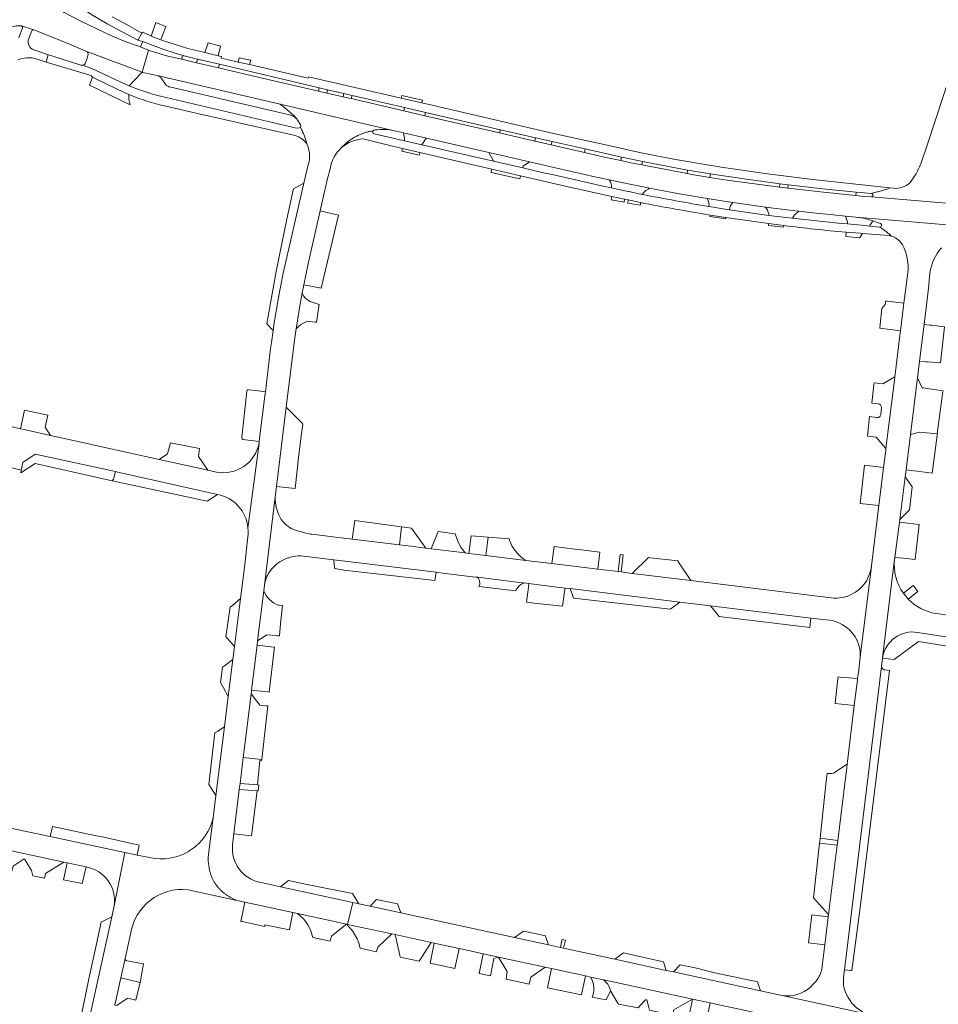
# Model space of a CAD drawing. Header units: metres. Extents: x 166325 to 190320, y 381923 to 404576.
# Tile 821 of 1056: x 176955 to 177211, y 397277 to 397552. Entities that reach past the tile are written whole.
import ezdxf

# ---------------------------------------------------------------- set-up
doc = ezdxf.new("R2010")
doc.units = ezdxf.units.M
for name, color, linetype, lineweight in [('B-WE-VH-VERHARDING_ASFALT-GV', 8, 'Continuous', 18), ('B-WE-VH-VERHARDING_BETON-GV', 8, 'Continuous', 18), ('B-WE-VH-VERHARDING_BETONSTRAATSTEEN-GV', 8, 'Continuous', 18)]:
    doc.layers.add(name, color=color, linetype=linetype, lineweight=lineweight)

msp = doc.modelspace()

# ---------------------------------------------------------------- linework, layer by layer
at = {"layer": 'B-WE-VH-VERHARDING_ASFALT-GV', "flags": 128}
for points in [[(176988.673, 397544.153), (176988.519, 397544.216), (176984.631, 397545.562), (176980.385, 397547.322), (176976.078, 397549.354), (176971.829, 397551.451), (176967.141, 397553.853), (176964.538, 397555.425), (176962.343, 397557.412)], [(176971.56, 397555.398), (176975.115, 397553.126), (176979.401, 397550.617), (176983.326, 397548.391), (176987.783, 397546.144), (176987.8, 397546.194), (176988.9, 397548.076), (176984.97, 397550.292), (176980.605, 397552.635)], [(176955.552, 397549.584), (176954.51, 397546.721)], [(176955.316, 397550.084), (176958.755, 397548.989), (176963.661, 397547.022), (176968.631, 397544.969), (176973.266, 397543.054), (176988.926, 397537.141), (176988.98, 397537.16), (176990.724, 397543.356), (176988.673, 397544.153)], [(176958.755, 397548.989), (176955.316, 397550.084)], [(176957.159, 397546.13), (176958.116, 397548.723)], [(176962.738, 397542.058), (176958.241, 397543.637)], [(176959.643, 397540.841), (176962.198, 397540.015), (176962.738, 397542.058)], [(176971.874, 397539.166), (176963.771, 397541.731), (176962.738, 397542.058), (176962.198, 397540.015), (176974.052, 397536.454), (176974.68, 397536.121), (176975.083, 397535.771), (176982.17, 397532.341), (176985.201, 397530.957)], [(177219.989, 397500.078), (177192.394, 397502.354), (177190.367, 397502.487), (177188.133, 397502.715), (177179.958, 397503.552), (177169.13, 397504.803), (177166.836, 397505.07), (177152.202, 397507.046), (177147.385, 397507.825), (177142.367, 397508.636), (177141.076, 397508.88), (177128.361, 397511.288), (177125.354, 397511.889), (177122.486, 397512.498), (177118.29, 397513.39), (177112.339, 397514.767), (177103.05, 397516.868), (177098.534, 397517.923), (177088.667, 397520.208), (177067.849, 397525.026), (177061.947, 397526.392), (177047.265, 397529.79), (177045.003, 397530.303), (177040.446, 397531.35), (177038.187, 397531.881), (177019.297, 397536.28), (177013.799, 397537.561), (177010.244, 397538.388), (177004.127, 397539.813), (177000.365, 397540.689), (176998.211, 397541.138), (176996.074, 397541.665), (176993.957, 397542.269), (176991.864, 397542.949), (176990.724, 397543.356), (176988.98, 397537.16), (176989.123, 397537.127), (176989.578, 397537.024), (176993.134, 397536.224), (177027.439, 397528.273), (177059.32, 397520.847), (177061.26, 397520.398), (177061.887, 397520.253), (177068.262, 397518.779), (177085.726, 397514.739), (177097.037, 397512.123), (177101.456, 397511.101), (177103.833, 397510.562), (177108.795, 397509.45), (177115.243, 397508.006), (177119.341, 397507.119), (177120.107, 397506.953), (177123.253, 397506.272), (177125, 397505.919), (177130.156, 397504.879), (177130.55, 397504.805), (177138.365, 397503.342), (177146.596, 397501.929), (177153.738, 397500.806), (177162.871, 397499.51), (177170.449, 397498.553), (177172.239, 397498.349), (177176.119, 397497.907), (177181.796, 397497.319), (177185.182, 397497.01), (177188.143, 397496.75), (177222.407, 397493.845)], [(176974.899, 397538.203), (176972.287, 397539.109)], [(176985.338, 397533.355), (176982.952, 397534.348), (176974.899, 397538.203)], [(177034.911, 397517.174), (177034.718, 397517.899), (177034.638, 397518.179), (177034.553, 397518.457), (177034.464, 397518.734), (177034.369, 397519.009), (177034.27, 397519.283), (177034.166, 397519.554), (177034.057, 397519.824), (177033.944, 397520.092), (177033.826, 397520.358), (177033.703, 397520.622), (177033.576, 397520.884), (177033.444, 397521.143), (177033.307, 397521.401), (177033.096, 397521.782), (177032.855, 397521.628), (177032.05, 397521.56), (176994.097, 397530.452)], [(176995.534, 397527.717), (177005.269, 397525.462), (177031.628, 397519.474)], [(177053.37, 397520.79), (177053.005, 397520.73), (177052.751, 397520.684), (177052.499, 397520.634), (177052.247, 397520.579), (177051.996, 397520.52), (177051.746, 397520.456), (177051.497, 397520.388), (177051.25, 397520.316), (177051.004, 397520.24), (177050.759, 397520.159), (177050.516, 397520.074), (177050.274, 397519.985), (177050.034, 397519.891), (177049.795, 397519.793), (177049.558, 397519.692), (177049.323, 397519.586), (177049.09, 397519.476), (177048.859, 397519.361), (177048.63, 397519.243), (177048.403, 397519.121), (177048.178, 397518.995), (177047.956, 397518.865), (177047.735, 397518.732), (177047.517, 397518.594), (177047.302, 397518.453), (177047.089, 397518.307), (177046.878, 397518.159), (177046.67, 397518.006), (177046.465, 397517.85), (177046.263, 397517.69), (177046.063, 397517.527), (177045.867, 397517.361), (177044.596, 397516.122)], [(177095.142, 397510.444), (177086.969, 397512.321), (177067.009, 397516.905), (177062.147, 397518.022), (177053.652, 397519.973)], [(177050.611, 397518.529), (177058.392, 397516.585), (177061.625, 397515.841), (177066.45, 397514.731), (177086.499, 397510.12), (177094.569, 397508.264), (177109.034, 397504.937), (177112.974, 397504.031), (177115.381, 397503.477), (177120.035, 397502.476), (177123.584, 397501.714), (177124.536, 397501.509), (177128.052, 397500.797)], [(177128.505, 397503.076), (177124.777, 397503.841), (177124.557, 397503.888), (177122.333, 397504.358), (177119.891, 397504.887), (177117.13, 397505.499), (177114.374, 397506.126), (177103.387, 397508.603), (177100.975, 397509.104), (177095.142, 397510.444)], [(177185.274, 397492.516), (177185.447, 397492.502), (177189.301, 397492.202), (177189.958, 397492.151), (177197.403, 397491.569), (177197.962, 397491.454), (177197.554, 397491.839), (177197.357, 397492.019), (177197.157, 397492.195), (177196.954, 397492.368), (177196.748, 397492.537), (177196.539, 397492.702), (177196.327, 397492.864), (177196.112, 397493.022), (177195.895, 397493.176), (177195.675, 397493.327), (177195.452, 397493.474), (177195.227, 397493.616), (177194.735, 397493.951), (177191.928, 397494.218), (177189.547, 397494.445), (177185.731, 397494.808), (177183.155, 397495.053), (177170.424, 397496.396), (177168.637, 397496.61), (177163.828, 397497.216), (177152.844, 397498.78), (177152.189, 397498.873), (177147.723, 397499.579), (177147.121, 397499.677)], [(177147.439, 397497.297), (177151.848, 397496.601), (177163.74, 397494.908), (177168.012, 397494.365)]]:
    msp.add_lwpolyline(points, dxfattribs=at)
at = {"layer": 'B-WE-VH-VERHARDING_ASFALT-GV'}
for points in [[(176950.059, 397548.213, -0.2184699), (176955.16, 397550.135)], [(176955.16, 397550.135, -0.0828602), (176955.316, 397550.084)], [(176955.316, 397550.084, -0.3335606), (176955.552, 397549.584)], [(176958.116, 397548.723, -0.3477439), (176958.755, 397548.989)], [(176958.241, 397543.637, -0.3278223), (176957.159, 397546.13)], [(176954.141, 397540.494, -0.144403), (176958.268, 397541.154)], [(176958.268, 397541.154, -0.0473048), (176959.643, 397540.841)], [(176972.287, 397539.109, -0.1092181), (176971.874, 397539.166)], [(176994.097, 397530.452, -0.0357095), (176985.338, 397533.355)], [(176985.201, 397530.957, 0.0476346), (176995.534, 397527.717)], [(177031.628, 397519.474, -0.1796648), (177034.911, 397517.174)], [(177053.652, 397519.973, -0.4701847), (177053.37, 397520.79)], [(177044.596, 397516.122, -0.1730918), (177050.611, 397518.529)], [(177147.121, 397499.677, -0.0089661), (177128.505, 397503.076)], [(177128.052, 397500.797, 0.0089714), (177147.439, 397497.297)], [(177168.012, 397494.365, 0.0079324), (177185.274, 397492.516)]]:
    msp.add_lwpolyline(points, format="xyb", dxfattribs=at)
at = {"layer": 'B-WE-VH-VERHARDING_ASFALT-GV', "flags": 128}
msp.add_lwpolyline([(177066.988, 397528.581), (177061.256, 397529.906), (177035.41, 397535.882), (177035.295, 397535.478), (177018.944, 397539.274), (177015.78, 397540.008), (177012.684, 397540.727), (177010.975, 397541.124), (177011.065, 397541.575), (177010.186, 397541.78), (177006.45, 397542.654), (177001.688, 397543.767), (176994.58, 397546.04), (176994.144, 397546.212), (176991.502, 397547.255), (176991.438, 397547.28), (176989.041, 397548.317), (176988.9, 397548.076), (176987.8, 397546.194), (176987.783, 397546.144), (176989.167, 397545.726), (176992.057, 397544.589), (176994.975, 397543.527), (176997.92, 397542.541), (177000.647, 397541.702), (177004.376, 397540.824), (177010.49, 397539.386), (177014.028, 397538.553), (177019.523, 397537.26), (177038.385, 397532.821), (177040.654, 397532.293), (177045.252, 397531.241), (177047.534, 397530.695), (177062.194, 397527.308), (177068.023, 397525.961), (177088.941, 397521.128), (177098.753, 397518.861), (177103.338, 397517.801), (177112.569, 397515.783), (177122.711, 397513.489), (177125.528, 397512.873), (177128.538, 397512.214), (177141.162, 397509.8), (177147.523, 397508.771), (177147.984, 397508.697), (177157.556, 397507.29), (177166.927, 397506.028), (177169.224, 397505.739), (177179.686, 397504.54), (177188.218, 397503.67), (177190.445, 397503.474), (177192.405, 397503.327), (177193.966, 397503.738), (177194.28, 397503.806), (177194.593, 397503.88), (177194.905, 397503.959), (177195.215, 397504.043), (177195.524, 397504.133), (177195.831, 397504.228), (177196.137, 397504.328), (177196.44, 397504.434), (177196.742, 397504.545), (177197.042, 397504.661), (177197.632, 397504.902), (177176.141, 397507.259), (177163.47, 397508.805), (177151.161, 397510.556), (177150.518, 397510.665), (177150.029, 397510.747), (177147.72, 397511.137), (177137.795, 397512.812), (177128.241, 397514.628), (177117.875, 397516.956), (177103.752, 397520.081), (177070.206, 397527.837)], close=True, dxfattribs=at)
at = {"layer": 'B-WE-VH-VERHARDING_BETON-GV', "flags": 128}
msp.add_lwpolyline([(177107.04, 397294.948), (177106.179, 397295.138), (177106.09, 397294.726), (177105.694, 397292.898), (177106.523, 397292.719)], close=True, dxfattribs=at)
at = {"layer": 'B-WE-VH-VERHARDING_BETONSTRAATSTEEN-GV', "flags": 128}
for points in [[(177223.342, 397563.646), (177208.084, 397517.103), (177206.191, 397511.606)], [(176994.975, 397543.527), (176992.057, 397544.589), (176989.167, 397545.726), (176988.519, 397544.216), (176988.673, 397544.153), (176990.724, 397543.356), (176991.864, 397542.949), (176993.957, 397542.269), (176996.074, 397541.665), (176998.211, 397541.138), (177000.365, 397540.689)], [(176972.287, 397539.109), (176974.899, 397538.203), (176982.952, 397534.348), (176985.338, 397533.355), (176988.641, 397536.917), (176988.926, 397537.141), (176973.266, 397543.054)], [(176973.826, 397541.78), (176973.48, 397540.816), (176973.126, 397539.829)], [(177000.647, 397541.702), (176997.92, 397542.541), (176994.975, 397543.527)], [(176982.17, 397532.341), (176975.083, 397535.771), (176975.016, 397535.585), (176974.716, 397534.757), (176974.29, 397533.579), (176985.587, 397528.104)], [(177027.439, 397528.273), (176993.134, 397536.224)], [(176994.357, 397535.396), (176995.323, 397533.964)], [(176996.576, 397533.065), (177026.885, 397525.996)], [(176985.201, 397530.957), (176982.17, 397532.341)], [(177059.32, 397520.847), (177027.439, 397528.273), (177028.698, 397527.351), (177031.25, 397525.069), (177032.098, 397524.164), (177033.151, 397522.523), (177033.248, 397522.165), (177033.096, 397521.782), (177033.307, 397521.401), (177033.444, 397521.143), (177033.576, 397520.884), (177033.703, 397520.622), (177033.826, 397520.358), (177033.944, 397520.092), (177034.057, 397519.824), (177034.166, 397519.554), (177034.27, 397519.283), (177034.369, 397519.009), (177034.464, 397518.734), (177034.553, 397518.457), (177034.638, 397518.179), (177034.718, 397517.899), (177034.911, 397517.174), (177034.989, 397516.994), (177035.271, 397516.215), (177035.476, 397515.412), (177035.603, 397514.594), (177035.651, 397513.767), (177035.618, 397512.939), (177035.507, 397512.118), (177035.316, 397511.312), (177034.056, 397506.231), (177028.3, 397481.11), (177026.981, 397474.3), (177025.8, 397467.2), (177025.49, 397465.038), (177025.023, 397461.778), (177024.781, 397460.09), (177023.321, 397447.997), (177023.274, 397447.605), (177021.644, 397434.095), (177021.563, 397433.616), (177018.482, 397409.948)], [(177028.698, 397527.351), (177027.439, 397528.273)], [(177031.25, 397525.069), (177028.698, 397527.351)], [(177026.885, 397525.996), (177030.033, 397525.262)], [(177032.098, 397524.164), (177031.25, 397525.069)], [(177031.97, 397524.291), (177032.098, 397524.164)], [(177014.159, 397321.501), (177014.538, 397324.591), (177016.062, 397337.007), (177016.262, 397338.632), (177017.155, 397345.916), (177017.222, 397346.459), (177019.336, 397363.685), (177019.424, 397364.394), (177019.466, 397364.733), (177020.999, 397377.233), (177021.153, 397378.488), (177022.861, 397392.403), (177023.061, 397394.031), (177026.07, 397418.696), (177026.424, 397421.559), (177029.159, 397443.698), (177031.472, 397462.418), (177031.924, 397465.604), (177031.999, 397466.129), (177032.758, 397470.861), (177033.61, 397475.578), (177034.051, 397477.828), (177034.705, 397480.973), (177035.4, 397484.11), (177038.646, 397498.512), (177040.673, 397507.508), (177041.465, 397510.45)], [(177192.405, 397503.327), (177190.445, 397503.474), (177188.218, 397503.67), (177188.133, 397502.715), (177190.367, 397502.487), (177192.394, 397502.354)], [(177198.702, 397504.785), (177197.632, 397504.902), (177197.042, 397504.661), (177196.742, 397504.545), (177196.44, 397504.434), (177196.137, 397504.328), (177195.831, 397504.228), (177195.524, 397504.133), (177195.215, 397504.043), (177194.905, 397503.959), (177194.593, 397503.88), (177194.28, 397503.806), (177193.966, 397503.738), (177192.405, 397503.327)], [(177192.394, 397502.354), (177219.989, 397500.078)], [(177222.407, 397493.845), (177188.143, 397496.75), (177190.281, 397496.406), (177192.841, 397495.731), (177194.956, 397494.939)], [(177194.735, 397493.951), (177195.227, 397493.616), (177195.452, 397493.474), (177195.675, 397493.327), (177195.895, 397493.176), (177196.112, 397493.022), (177196.327, 397492.864), (177196.539, 397492.702), (177196.748, 397492.537), (177196.954, 397492.368), (177197.157, 397492.195), (177197.357, 397492.019), (177197.554, 397491.839), (177197.962, 397491.454)], [(177199.56, 397490.707), (177200.381, 397489.98), (177201.096, 397488.964)], [(177202.574, 397481.146), (177201.511, 397472.715), (177201.418, 397471.979), (177200.561, 397465.027), (177200.39, 397463.642), (177198.975, 397452.165), (177198.857, 397451.206), (177196.507, 397432.149), (177196.436, 397431.577), (177195.848, 397426.814), (177194.541, 397416.215), (177192.47, 397399.419), (177192.452, 397399.278), (177189.352, 397373.951), (177189.14, 397372.22), (177188.905, 397370.313), (177188.61, 397367.923), (177188.569, 397367.593), (177187.68, 397360.396), (177185.667, 397344.089), (177185.542, 397343.076), (177183.036, 397322.776), (177182.868, 397321.414), (177180.48, 397302.07), (177180.406, 397301.472), (177179.437, 397293.616), (177178.71, 397287.73)], [(177198.923, 397401.245), (177198.956, 397401.511), (177198.989, 397401.768), (177200.26, 397411.619), (177200.354, 397412.346), (177201.866, 397424.25), (177202.111, 397426.229), (177203.148, 397434.604), (177203.331, 397436.079), (177205.281, 397451.836), (177205.861, 397456.519), (177207.132, 397466.788), (177208.473, 397477.62), (177208.515, 397477.962), (177208.771, 397481.109)], [(177193.842, 397440.793), (177191.877, 397441.095), (177191.357, 397435.631), (177193.816, 397435.281), (177196.507, 397432.149), (177198.857, 397451.206)], [(177198.857, 397451.206), (177198.975, 397452.165), (177195.646, 397450.228), (177193.226, 397450.456), (177193.164, 397449.948), (177192.571, 397444.787), (177194.363, 397444.598)], [(177195.262, 397443.62), (177195.034, 397441.59)], [(176993.653, 397429.113), (176968.441, 397434.692), (176967.306, 397434.943), (176963.368, 397435.814), (176956.011, 397437.442), (176955.039, 397437.657), (176951.081, 397438.533), (176950.266, 397435.155), (176950.159, 397434.71), (176948.479, 397427.746), (176955.198, 397426.126), (176955.684, 397428.265), (176959.114, 397430.603), (176981.484, 397425.707), (176982.132, 397425.562), (177009.938, 397419.338)], [(177018.482, 397409.948), (177021.563, 397433.616)], [(177009.68, 397425.566), (177007.277, 397426.098), (177006.898, 397426.182), (176993.653, 397429.113)], [(177026.07, 397418.696), (177023.061, 397394.031)], [(177018.42, 397407.507), (177017.466, 397398.978), (177016.383, 397390.274), (177014.714, 397376.868), (177014.265, 397373.26), (177012.981, 397362.939), (177011.928, 397354.478), (177009.536, 397335.258), (177008.769, 397329.099), (177007.59, 397319.63), (177007.557, 397319.473), (177007.526, 397319.316), (177007.498, 397319.158), (177007.473, 397318.999), (177007.45, 397318.84), (177007.431, 397318.681), (177007.414, 397318.521), (177007.4, 397318.362), (177007.388, 397318.202), (177007.38, 397318.041), (177007.374, 397317.881), (177007.371, 397317.721), (177007.371, 397317.56), (177007.374, 397317.4), (177007.379, 397317.239), (177007.388, 397317.079), (177007.399, 397316.919), (177007.413, 397316.759), (177007.429, 397316.6), (177007.449, 397316.44), (177007.471, 397316.281), (177007.496, 397316.123), (177007.53, 397315.931), (177007.552, 397315.721), (177007.578, 397315.511), (177007.608, 397315.302), (177007.641, 397315.094), (177007.678, 397314.886), (177007.718, 397314.679), (177007.762, 397314.472), (177007.81, 397314.267), (177007.861, 397314.062), (177007.916, 397313.858), (177007.975, 397313.655), (177008.037, 397313.453), (177008.102, 397313.252), (177008.171, 397313.053), (177008.243, 397312.854), (177008.319, 397312.657), (177008.398, 397312.462), (177008.481, 397312.267), (177008.567, 397312.074), (177008.657, 397311.883), (177008.749, 397311.693), (177008.845, 397311.505), (177008.96, 397311.291), (177009.074, 397311.107), (177009.192, 397310.926), (177009.313, 397310.746), (177009.437, 397310.568), (177009.564, 397310.393), (177009.694, 397310.22), (177009.827, 397310.049), (177009.962, 397309.881), (177010.101, 397309.715), (177010.243, 397309.551), (177010.388, 397309.39), (177010.535, 397309.231), (177010.685, 397309.076), (177010.838, 397308.922), (177010.993, 397308.772), (177011.151, 397308.624), (177011.312, 397308.479), (177011.475, 397308.336), (177011.641, 397308.197), (177011.809, 397308.06), (177011.979, 397307.927), (177012.152, 397307.796), (177012.327, 397307.669), (177012.504, 397307.544), (177012.683, 397307.423), (177012.864, 397307.305), (177013.048, 397307.19), (177013.233, 397307.078), (177013.42, 397306.97), (177013.61, 397306.864), (177013.801, 397306.762), (177013.993, 397306.664), (177014.188, 397306.569), (177015.37, 397306.035), (177017.63, 397305.545), (177031.031, 397302.641), (177032.337, 397302.346), (177043.094, 397300.027), (177045.951, 397299.408), (177046.258, 397299.341), (177047.708, 397305.461), (177027.565, 397309.825)], [(177182, 397390.42), (177142.061, 397395.304), (177125.68, 397397.307), (177122.625, 397397.681), (177121.769, 397397.785), (177116.094, 397398.479), (177103.247, 397400.05), (177096.046, 397400.93), (177084.82, 397402.303), (177080.106, 397402.879), (177079.108, 397403.002), (177069.63, 397404.16), (177068.129, 397404.344), (177063.938, 397404.857), (177060.771, 397405.244), (177047.525, 397406.864), (177041.415, 397407.61), (177036.407, 397408.223), (177035.94, 397408.28), (177034.301, 397408.596), (177032.692, 397409.039)], [(177034, 397402.11), (177042.412, 397401.083), (177070.948, 397397.602)], [(177184.75, 397285.208), (177184.93, 397286.691), (177195.249, 397371.294), (177195.521, 397373.649), (177195.532, 397373.717), (177198.923, 397401.245)], [(177198.923, 397401.245), (177195.532, 397373.717)], [(177189.352, 397373.951), (177192.452, 397399.278)], [(177070.948, 397397.602), (177073.526, 397397.287), (177081.986, 397396.254), (177082.492, 397396.192), (177095.026, 397394.663), (177095.402, 397394.617), (177096.856, 397394.44), (177098.878, 397394.193), (177106.962, 397393.207), (177108.369, 397393.035), (177138.97, 397389.301), (177139.706, 397389.211), (177147.56, 397388.253), (177175.571, 397384.835), (177179.951, 397384.3), (177180.723, 397384.235), (177181.486, 397384.101), (177182.105, 397383.938), (177182.711, 397383.729)], [(177202.742, 397390.099), (177202.029, 397390.889), (177201.379, 397391.733)], [(177249.679, 397379.879), (177246.741, 397380.346), (177232.081, 397382.675), (177231.349, 397382.791), (177211.396, 397385.96), (177210.439, 397386.112)], [(177195.532, 397373.717), (177195.521, 397373.649), (177197.859, 397373.372), (177198.784, 397373.262), (177205.603, 397378.267), (177221.747, 397375.713), (177222.126, 397378.167), (177205.358, 397380.838)], [(177205.358, 397380.838), (177222.126, 397378.167), (177224.07, 397377.857), (177232.241, 397376.556), (177234.174, 397376.248), (177242.218, 397374.967), (177244.896, 397374.54), (177250.601, 397373.631), (177257.332, 397372.559), (177262.45, 397371.744), (177265.35, 397371.277), (177272.726, 397370.089), (177275.613, 397369.625), (177294.752, 397366.523), (177295.557, 397366.327)], [(176963.3, 397323.866), (176952.242, 397326.225), (176951.084, 397326.472), (176949.329, 397326.846), (176927.222, 397331.563), (176925.719, 397334.474), (176918.487, 397335.993), (176915.529, 397322.324), (176930.966, 397319.038), (176935.566, 397323.254), (176936.189, 397323.411), (176938.128, 397322.991), (176944.585, 397321.591), (176945.493, 397321.394), (176967.132, 397316.704), (176967.992, 397316.518), (176973.353, 397315.367)], [(177001.746, 397308.987), (177015.37, 397306.035), (177014.188, 397306.569), (177013.993, 397306.664), (177013.801, 397306.762), (177013.61, 397306.864), (177013.42, 397306.97), (177013.233, 397307.078), (177013.048, 397307.19), (177012.864, 397307.305), (177012.683, 397307.423), (177012.504, 397307.544), (177012.327, 397307.669), (177012.152, 397307.796), (177011.979, 397307.927), (177011.809, 397308.06), (177011.641, 397308.197), (177011.475, 397308.336), (177011.312, 397308.479), (177011.151, 397308.624), (177010.993, 397308.772), (177010.838, 397308.922), (177010.685, 397309.076), (177010.535, 397309.231), (177010.388, 397309.39), (177010.243, 397309.551), (177010.101, 397309.715), (177009.962, 397309.881), (177009.827, 397310.049), (177009.694, 397310.22), (177009.564, 397310.393), (177009.437, 397310.568), (177009.313, 397310.746), (177009.192, 397310.926), (177009.074, 397311.107), (177008.96, 397311.291), (177008.845, 397311.505), (177008.749, 397311.693), (177008.657, 397311.883), (177008.567, 397312.074), (177008.481, 397312.267), (177008.398, 397312.462), (177008.319, 397312.657), (177008.243, 397312.854), (177008.171, 397313.053), (177008.102, 397313.252), (177008.037, 397313.453), (177007.975, 397313.655), (177007.916, 397313.858), (177007.861, 397314.062), (177007.81, 397314.267), (177007.762, 397314.472), (177007.718, 397314.679), (177007.678, 397314.886), (177007.641, 397315.094), (177007.608, 397315.302), (177007.578, 397315.511), (177007.552, 397315.721), (177007.53, 397315.931), (177007.496, 397316.123), (177007.471, 397316.281), (177007.449, 397316.44), (177007.429, 397316.6), (177007.413, 397316.759), (177007.399, 397316.919), (177007.388, 397317.079), (177007.379, 397317.239), (177007.374, 397317.4), (177007.371, 397317.56), (177007.371, 397317.721), (177007.374, 397317.881), (177007.38, 397318.041), (177007.388, 397318.202), (177007.4, 397318.362), (177007.414, 397318.521), (177007.431, 397318.681), (177007.45, 397318.84), (177007.473, 397318.999), (177007.498, 397319.158), (177007.526, 397319.316), (177007.557, 397319.473), (177007.59, 397319.63), (177008.769, 397329.099)], [(176981.145, 397304.478), (176984.103, 397319.428), (176963.3, 397323.866)], [(176992.497, 397317.7), (176987.551, 397318.692), (176984.103, 397319.428), (176981.145, 397304.478), (176980.473, 397301.435), (176970.41, 397255.937), (176968.835, 397248.844), (176968.374, 397246.769), (176968.26, 397246.255), (176965.542, 397233.93), (176964.826, 397230.56), (176962.651, 397220.316), (176962.435, 397219.297), (176956.96, 397194.923), (176956.761, 397193.989), (176956.504, 397192.788)], [(177027.565, 397309.825), (177021.68, 397311.1)], [(177192.3, 397274.09), (177167.502, 397279.506), (177166.572, 397279.709), (177161.533, 397280.801), (177137.208, 397286.071), (177135.217, 397286.502), (177120.831, 397289.619), (177106.523, 397292.719), (177105.694, 397292.898), (177102.316, 397293.63), (177092.824, 397295.687), (177061.091, 397302.562), (177052.601, 397304.401), (177049.417, 397305.091), (177047.708, 397305.461), (177046.258, 397299.341), (177058.607, 397296.665), (177059.539, 397296.464), (177069.583, 397294.287), (177070.466, 397294.096), (177077.45, 397292.582), (177079.637, 397292.108), (177084.093, 397291.143), (177088.346, 397290.221)], [(176981.365, 397276.783), (176983.027, 397284.409), (176984.225, 397289.85), (176985.709, 397296.596)], [(176984.225, 397289.85), (176983.027, 397284.409), (176988.365, 397283.091), (176989.345, 397288.283)], [(176989.345, 397288.283), (176984.67, 397289.154)], [(177088.346, 397290.221), (177101.39, 397287.395), (177103.176, 397287.008), (177112.651, 397284.954), (177114.079, 397284.645), (177117.727, 397283.855), (177120.388, 397283.278), (177142.549, 397278.476), (177147.464, 397277.411), (177149.465, 397276.977), (177157.313, 397275.277), (177158.852, 397274.943), (177171.211, 397272.265), (177173.457, 397271.778), (177175.16, 397271.409), (177177.735, 397270.851), (177182.94, 397269.723), (177183.758, 397269.546), (177184.403, 397269.448), (177186.158, 397269.12), (177205.622, 397265.48), (177205.592, 397265.268)], [(177167.502, 397279.506), (177192.3, 397274.09)]]:
    msp.add_lwpolyline(points, dxfattribs=at)
for points in [[(176995.589, 397549.93), (176995.49, 397549.968), (176992.796, 397551.015), (176991.502, 397547.255), (176994.144, 397546.212)], [(177010.814, 397544.421), (177007.369, 397545.351), (177006.45, 397542.654), (177010.186, 397541.78)], [(177018.944, 397539.274), (177019.228, 397540.499), (177016.053, 397541.185), (177015.78, 397540.008)], [(177004.376, 397540.824), (177004.127, 397539.813), (177010.244, 397538.388), (177010.49, 397539.386)], [(177040.654, 397532.293), (177038.385, 397532.821), (177038.187, 397531.881), (177040.446, 397531.35)], [(177047.534, 397530.695), (177045.252, 397531.241), (177045.003, 397530.303), (177047.265, 397529.79)], [(177067.17, 397529.369), (177061.44, 397530.699), (177061.256, 397529.906), (177066.988, 397528.581), (177067.06, 397528.895)], [(177062.194, 397527.308), (177061.947, 397526.392), (177067.849, 397525.026), (177068.023, 397525.961)], [(177068.223, 397518.724), (177068.262, 397518.779), (177061.887, 397520.253), (177061.998, 397519.727), (177062.113, 397518.878), (177062.147, 397518.022), (177067.009, 397516.905)], [(177088.941, 397521.128), (177088.667, 397520.208), (177098.534, 397517.923), (177098.753, 397518.861)], [(177103.338, 397517.801), (177103.05, 397516.868), (177112.339, 397514.767), (177112.569, 397515.783)], [(177061.625, 397515.841), (177061.515, 397515.38), (177061.453, 397515.121), (177066.267, 397514.018), (177066.322, 397514.231), (177066.45, 397514.731)], [(177085.726, 397514.739), (177086.995, 397512.441), (177086.969, 397512.321), (177095.142, 397510.444), (177095.265, 397510.91), (177097.037, 397512.123)], [(177125.528, 397512.873), (177122.711, 397513.489), (177122.486, 397512.498), (177125.354, 397511.889), (177128.361, 397511.288), (177128.538, 397512.214)], [(177086.499, 397510.12), (177086.365, 397509.493), (177086.295, 397509.166), (177094.338, 397507.385), (177094.435, 397507.753), (177094.569, 397508.264)], [(177141.162, 397509.8), (177141.076, 397508.88), (177142.367, 397508.636), (177147.385, 397507.825), (177147.523, 397508.771)], [(177034.056, 397506.231), (177031.221, 397504.602), (177030.947, 397503.399), (177029.344, 397496.14), (177027.82, 397488.863), (177026.373, 397481.571), (177025.005, 397474.264), (177023.716, 397466.942), (177025.49, 397465.038), (177025.8, 397467.2), (177026.981, 397474.3), (177028.3, 397481.11)], [(177124.777, 397503.841), (177128.505, 397503.076), (177128.985, 397503.623), (177129.521, 397504.114), (177130.108, 397504.543), (177130.55, 397504.805), (177130.156, 397504.879), (177125, 397505.919), (177123.253, 397506.272), (177120.107, 397506.953), (177119.341, 397507.119), (177119.388, 397507.038), (177119.628, 397506.533), (177119.794, 397505.999), (177119.882, 397505.446), (177119.891, 397504.887), (177122.333, 397504.358), (177124.557, 397503.888)], [(177169.224, 397505.739), (177166.927, 397506.028), (177166.836, 397505.07), (177169.13, 397504.803)], [(177123.584, 397501.714), (177120.035, 397502.476), (177119.913, 397501.949), (177119.825, 397501.568), (177123.409, 397500.857)], [(177128.052, 397500.797), (177124.536, 397501.509), (177124.45, 397500.65), (177127.896, 397500.014), (177127.965, 397500.362)], [(177153.409, 397500.361), (177153.738, 397500.806), (177146.596, 397501.929), (177146.71, 397501.734), (177146.928, 397501.249), (177147.072, 397500.737), (177147.136, 397500.209), (177147.121, 397499.677), (177147.723, 397499.579), (177152.189, 397498.873), (177152.844, 397498.78), (177152.959, 397499.354), (177153.148, 397499.874)], [(177043.719, 397497.239), (177038.646, 397498.512), (177035.4, 397484.11), (177034.705, 397480.973), (177034.051, 397477.828), (177038.857, 397476.863)], [(177147.439, 397497.297), (177147.393, 397496.927), (177151.791, 397496.223), (177151.848, 397496.601)], [(177171.879, 397498.132), (177172.239, 397498.349), (177170.449, 397498.553), (177162.871, 397499.51), (177163.205, 397499.096), (177163.473, 397498.637), (177163.669, 397498.143), (177163.789, 397497.625), (177163.828, 397497.216), (177168.637, 397496.61), (177170.424, 397496.396), (177170.693, 397496.902), (177171.03, 397497.366), (177171.428, 397497.779)], [(177168.012, 397494.365), (177163.74, 397494.908), (177163.719, 397494.358), (177167.882, 397493.896)], [(177192.841, 397495.731), (177190.281, 397496.406), (177188.143, 397496.75), (177185.182, 397497.01), (177185.791, 397495.296), (177185.731, 397494.808), (177189.547, 397494.445), (177191.928, 397494.218)], [(177189.958, 397492.151), (177189.301, 397492.202), (177185.447, 397492.502), (177185.352, 397491.73), (177185.306, 397491.352), (177189.162, 397490.928), (177189.308, 397491.152), (177189.606, 397491.61)], [(177038.305, 397472.307), (177035.862, 397473.141), (177035.335, 397473.446), (177034.853, 397473.816), (177034.8, 397473.864), (177034.377, 397474.301), (177034.015, 397474.79), (177033.806, 397475.151), (177033.61, 397475.578), (177032.758, 397470.861), (177031.999, 397466.129), (177031.924, 397465.604), (177031.994, 397465.677), (177032.594, 397466.236), (177033.246, 397466.734), (177033.586, 397466.957), (177034.303, 397467.355), (177035.056, 397467.682), (177037.112, 397467.453), (177037.582, 397467.4)], [(177201.418, 397471.979), (177201.511, 397472.715), (177196.809, 397473.308), (177196.452, 397473.353), (177196.319, 397472.315), (177195.383, 397471.186), (177194.918, 397466.719), (177194.816, 397465.736), (177200.561, 397465.027)], [(177212.805, 397466.104), (177209.182, 397466.54), (177208.696, 397466.599), (177207.132, 397466.788), (177205.861, 397456.519), (177207.648, 397456.373), (177208.036, 397456.341), (177211.718, 397456.041)], [(177212.394, 397448.041), (177212.423, 397448.26), (177207.412, 397448.991), (177207.045, 397449.045), (177206.621, 397449.125), (177205.281, 397451.836), (177203.331, 397436.079), (177205.898, 397436.672), (177210.829, 397436.259)], [(177023.274, 397447.605), (177023.321, 397447.997), (177021.399, 397448.229), (177018.708, 397448.553), (177018.529, 397448.571), (177018.361, 397448.51), (177018.235, 397448.383), (177018.176, 397448.213), (177018.178, 397448.103), (177016.724, 397435.3), (177016.776, 397435.014), (177016.891, 397434.812), (177017.058, 397434.655), (177021.644, 397434.095)], [(176962.668, 397441.419), (176956.145, 397442.85), (176956.044, 397442.389), (176955.039, 397437.657), (176956.011, 397437.442), (176963.368, 397435.814), (176961.896, 397438.056)], [(177033.235, 397434.915), (177033.83, 397438.939), (177033.475, 397439.301), (177029.159, 397443.698), (177026.424, 397421.559), (177031.668, 397420.96), (177032.168, 397426.117), (177032.562, 397429.567)], [(177210.761, 397435.748), (177210.829, 397436.259), (177205.898, 397436.672), (177203.331, 397436.079), (177203.148, 397434.604), (177202.111, 397426.229), (177204.29, 397425.95), (177205.26, 397425.826), (177209.373, 397425.299)], [(177004.656, 397429.913), (177004.943, 397432.122), (176996.896, 397433.764), (176995.983, 397430.627), (176993.653, 397429.113), (177006.898, 397426.182), (177007.277, 397426.098)], [(176959.114, 397430.603), (176955.684, 397428.265), (176955.198, 397426.126), (176955.064, 397425.403), (176959.086, 397427.937), (176980.535, 397423.142), (176980.98, 397423.56), (176981.484, 397425.707)], [(176982.132, 397425.562), (176981.484, 397425.707), (176980.98, 397423.56), (176980.535, 397423.142), (177007.117, 397417.416), (177009.938, 397419.338)], [(177195.848, 397426.814), (177190.48, 397427.475), (177189.32, 397416.79), (177194.541, 397416.215)], [(177203.853, 397421.456), (177201.866, 397424.25), (177200.354, 397412.346), (177203.114, 397415.046)], [(177048.258, 397412.064), (177047.525, 397406.864), (177060.771, 397405.244), (177061.272, 397410.325)], [(177064.101, 397409.947), (177061.272, 397410.325), (177060.771, 397405.244), (177063.938, 397404.857), (177068.129, 397404.344)], [(177205.798, 397410.904), (177202.589, 397411.318), (177200.26, 397411.619), (177198.989, 397401.768), (177201.395, 397401.509), (177203.844, 397401.246), (177204.641, 397401.16)], [(177076.726, 397407.032), (177076.315, 397408.305), (177071.569, 397408.949), (177069.63, 397404.16), (177079.108, 397403.002), (177078.678, 397403.531), (177077.915, 397404.63), (177077.259, 397405.805)], [(177085.521, 397407.401), (177080.781, 397407.785), (177080.106, 397402.879), (177084.82, 397402.303)], [(177093.009, 397403.654), (177092.678, 397404.119), (177092.144, 397405.006), (177091.699, 397405.941), (177091.571, 397406.297), (177091.349, 397406.915), (177085.521, 397407.401), (177084.82, 397402.303), (177096.046, 397400.93), (177095.213, 397401.481), (177094.408, 397402.132), (177093.671, 397402.859)], [(177116.669, 397403.177), (177110.727, 397403.946), (177109.674, 397404.082), (177103.882, 397404.831), (177103.247, 397400.05), (177116.094, 397398.479)], [(177042.412, 397401.083), (177042.548, 397399.704), (177042.619, 397398.991), (177042.652, 397398.658), (177045.218, 397398.225), (177070.648, 397395.336), (177070.948, 397397.602)], [(177122.309, 397402.56), (177121.769, 397397.785), (177122.625, 397397.681), (177123.166, 397402.467)], [(177139.016, 397399.895), (177138.438, 397400.767), (177130.83, 397401.627), (177130.225, 397401.695), (177125.68, 397397.307), (177142.061, 397395.304)], [(177095.135, 397394.493), (177095.402, 397394.617), (177095.026, 397394.663), (177082.492, 397396.192), (177082.763, 397395.869), (177082.97, 397395.5), (177083.103, 397395.099), (177083.158, 397394.68), (177083.133, 397394.258), (177083.03, 397393.848), (177082.941, 397393.634), (177093.203, 397392.461), (177093.423, 397392.885), (177093.753, 397393.363), (177094.145, 397393.792), (177094.593, 397394.162), (177094.638, 397394.194)], [(177106.962, 397393.207), (177098.878, 397394.193), (177096.856, 397394.44), (177096.629, 397392.577), (177096.569, 397392.09), (177096.222, 397389.241), (177098.244, 397388.994), (177106.26, 397388.152), (177106.625, 397390.78), (177106.66, 397391.034)], [(177108.369, 397393.035), (177109.242, 397390.692), (177109.354, 397390.392), (177136.312, 397387.315), (177136.814, 397387.69), (177138.97, 397389.301)], [(177204.287, 397393.741), (177204.086, 397393.932), (177201.379, 397391.733), (177202.029, 397390.889), (177202.742, 397390.099), (177205.356, 397392.219)], [(177016.383, 397390.274), (177014.215, 397388.417), (177013.537, 397387.836), (177012.331, 397379.568), (177012.753, 397379.09), (177014.714, 397376.868)], [(177028.064, 397388.324), (177027.167, 397388.381), (177026.998, 397388.434), (177026.682, 397388.548), (177026.239, 397388.738), (177025.598, 397389.086), (177024.999, 397389.502), (177024.449, 397389.981), (177023.954, 397390.517), (177023.522, 397391.105), (177023.156, 397391.736), (177022.861, 397392.403), (177021.153, 397378.488), (177023.757, 397380.144), (177026.211, 397379.931), (177026.684, 397379.903), (177027.264, 397379.87), (177027.586, 397383.271)], [(177149.596, 397385.71), (177149.949, 397385.27), (177175.243, 397382.146), (177175.571, 397384.835), (177147.56, 397388.253)], [(177025.405, 397372.817), (177025.516, 397373.791), (177025.84, 397376.659), (177025.699, 397376.676), (177020.999, 397377.233), (177019.466, 397364.733), (177023.937, 397364.19), (177024.423, 397364.131)], [(177014.265, 397373.26), (177011.932, 397371.535), (177011.347, 397371.103), (177010.847, 397366.82), (177011.53, 397365.579), (177012.981, 397362.939)], [(177197.471, 397370.215), (177196.213, 397370.336), (177195.978, 397370.415), (177195.667, 397370.616), (177195.399, 397370.945), (177195.249, 397371.294), (177184.93, 397286.691), (177186.58, 397286.489), (177187.001, 397286.438), (177189.186, 397303.286)], [(177188.569, 397367.593), (177188.61, 397367.923), (177183.706, 397368.355), (177183.136, 397368.405), (177183.093, 397367.988), (177182.306, 397360.979), (177187.68, 397360.396)], [(177023.988, 397360.288), (177023.549, 397360.32), (177021.751, 397360.531), (177019.336, 397363.685), (177017.222, 397346.459), (177017.155, 397345.916), (177022.301, 397345.373)], [(177011.928, 397354.478), (177010.037, 397353.283), (177009.242, 397352.78), (177007.508, 397338.35), (177009.536, 397335.258)], [(177021.83, 397345.032), (177022.259, 397344.987), (177022.301, 397345.373), (177017.155, 397345.916), (177016.262, 397338.632), (177021.12, 397338.253)], [(177185.542, 397343.076), (177185.667, 397344.089), (177181.869, 397341.501), (177181.253, 397341.411), (177180.631, 397341.402), (177180.079, 397341.461), (177179.838, 397339.349), (177178.111, 397323.384), (177183.036, 397322.776)], [(177021.524, 397338.221), (177021.12, 397338.253), (177016.262, 397338.632), (177016.062, 397337.007), (177021.023, 397336.61), (177021.338, 397336.585)], [(177021.023, 397336.61), (177016.062, 397337.007), (177014.538, 397324.591), (177019.48, 397324.087)], [(176978.225, 397323.694), (176975.775, 397324.18), (176963.895, 397326.643), (176963.3, 397323.866), (176984.103, 397319.428), (176987.551, 397318.692), (176988.088, 397321.421), (176986.442, 397321.8)], [(176955.699, 397317.4), (176955.838, 397317.504), (176956.008, 397317.536), (176956.175, 397317.489), (176956.245, 397317.44), (176958.099, 397314.409), (176958.416, 397312.875), (176961.705, 397312.202), (176961.963, 397313.504), (176967.132, 397316.704), (176945.493, 397321.394), (176948.948, 397316.404), (176948.708, 397315.206), (176948.64, 397314.864), (176952.614, 397314.17), (176952.908, 397315.534)], [(177182.868, 397321.414), (177177.964, 397322.02), (177176.315, 397306.764), (177180.48, 397302.07)], [(177183.036, 397322.776), (177178.111, 397323.384), (177177.964, 397322.02), (177182.868, 397321.414)], [(176973.353, 397315.367), (176967.992, 397316.518), (176967.043, 397311.795), (176972.241, 397310.717)], [(177034.981, 397310.438), (177034.891, 397310.456), (177029.787, 397311.592), (177027.565, 397309.825), (177047.708, 397305.461), (177049.417, 397305.091), (177047.634, 397307.98)], [(177031.031, 397302.641), (177017.63, 397305.545), (177016.512, 397300.165), (177016.841, 397300.092), (177023.168, 397298.728), (177023.195, 397299.25), (177030.025, 397297.803), (177030.05, 397297.92)], [(177060.176, 397305.058), (177054.353, 397306.317), (177052.601, 397304.401), (177061.091, 397302.562)], [(177045.951, 397299.408), (177043.094, 397300.027), (177032.337, 397302.346), (177033.166, 397301.65), (177033.928, 397300.888), (177034.611, 397300.056), (177035.209, 397299.16), (177035.717, 397298.21), (177036.129, 397297.214), (177036.3, 397296.695), (177036.338, 397296.542), (177036.561, 397295.649), (177041.406, 397294.641), (177041.639, 397295.385), (177041.877, 397296.143)], [(176980.473, 397301.435), (176977.511, 397299.949), (176975.68, 397291.328), (176974.073, 397284.13), (176968.932, 397259.075), (176968.888, 397258.857), (176969.302, 397258.382), (176969.686, 397257.824), (176970.001, 397257.225), (176970.244, 397256.593), (176970.41, 397255.937)], [(177058.607, 397296.665), (177046.258, 397299.341), (177045.951, 397299.408), (177046.839, 397298.494), (177047.634, 397297.498), (177048.327, 397296.428), (177048.9, 397295.321), (177049.373, 397294.138), (177049.501, 397293.685), (177049.773, 397292.721), (177054.243, 397291.695), (177054.408, 397292.118), (177054.74, 397292.969)], [(177180.406, 397301.472), (177175.796, 397301.971), (177174.927, 397294.19), (177179.437, 397293.616)], [(177095.485, 397297.426), (177095.028, 397297.127), (177092.824, 397295.687), (177102.316, 397293.63), (177101.6, 397295.792), (177101.474, 397296.172)], [(177069.583, 397294.287), (177059.539, 397296.464), (177060.829, 397290.742), (177060.962, 397290.152), (177066.283, 397289.103)], [(177077.45, 397292.582), (177070.466, 397294.096), (177069.303, 397288.478), (177076.233, 397287.043)], [(177087.119, 397289.773), (177088.346, 397290.221), (177084.093, 397291.143), (177082.955, 397285.65), (177086.128, 397284.993)], [(177123.292, 397291.374), (177120.831, 397289.619), (177135.217, 397286.502), (177134.407, 397288.923)], [(177101.39, 397287.395), (177088.346, 397290.221), (177090.774, 397286.142), (177090.557, 397284.075), (177096.944, 397282.666), (177097.395, 397284.625)], [(177112.651, 397284.954), (177103.176, 397287.008), (177102.053, 397281.613), (177111.548, 397279.655)], [(177148.745, 397285.798), (177143.295, 397287.22), (177139.09, 397288.026), (177137.208, 397286.071), (177161.533, 397280.801), (177160.689, 397283.287)], [(176988.365, 397283.091), (176983.027, 397284.409), (176981.365, 397276.783), (176981.907, 397276.673), (176981.981, 397276.784), (176984.982, 397278.732), (176987.147, 397278.216)], [(177119.186, 397282.048), (177118.861, 397282.614), (177118.469, 397283.136), (177118.017, 397283.607), (177117.727, 397283.855), (177114.079, 397284.645), (177114.519, 397283.772), (177114.72, 397283.202), (177114.864, 397282.614), (177114.977, 397281.403), (177114.943, 397280.799), (177114.85, 397280.202), (177114.7, 397279.616), (177114.492, 397279.048), (177118.457, 397278.23), (177119.617, 397280.819), (177119.439, 397281.447)], [(177120.388, 397283.278), (177117.727, 397283.855), (177118.017, 397283.607), (177118.469, 397283.136), (177118.861, 397282.614), (177119.186, 397282.048), (177119.439, 397281.447), (177119.617, 397280.819), (177121.54, 397277.638), (177121.88, 397277.075), (177127.386, 397276.062), (177127.927, 397276.668), (177129.393, 397278.313), (177129.785, 397278.294), (177130.36, 397276.156), (177130.559, 397275.415), (177136.927, 397273.973), (177137.012, 397274.339), (177137.285, 397275.514), (177142.549, 397278.476)], [(177147.464, 397277.411), (177142.549, 397278.476), (177141.517, 397273.428), (177141.432, 397273.012), (177146.283, 397271.957), (177146.393, 397272.465)]]:
    msp.add_lwpolyline(points, close=True, dxfattribs=at)
at = {"layer": 'B-WE-VH-VERHARDING_BETONSTRAATSTEEN-GV'}
for points in [[(176973.266, 397543.054, -0.4158718), (176973.826, 397541.78)], [(177000.365, 397540.689, -0.9457852), (177000.647, 397541.702)], [(176973.126, 397539.829, -0.3243138), (176972.287, 397539.109)], [(176993.134, 397536.224, -0.0507338), (176993.522, 397536.088)], [(176993.522, 397536.088, -0.0512615), (176993.877, 397535.88)], [(176993.877, 397535.88, -0.0498369), (176994.185, 397535.607)], [(176994.185, 397535.607, -0.028689), (176994.357, 397535.396)], [(176995.323, 397533.964, 0.0466262), (176995.58, 397533.642)], [(176995.58, 397533.642, 0.0499939), (176995.895, 397533.376)], [(176995.895, 397533.376, 0.05), (176996.255, 397533.176)], [(176996.255, 397533.176, 0.0409841), (176996.576, 397533.065)], [(176985.587, 397528.104, -0.0960359), (176985.201, 397530.957)], [(177030.033, 397525.262, -0.0371322), (177030.565, 397525.128)], [(177030.565, 397525.128, -0.0341614), (177031.073, 397524.919)], [(177031.073, 397524.919, -0.0384252), (177031.544, 397524.637)], [(177031.544, 397524.637, -0.0364154), (177031.97, 397524.291)], [(177053.37, 397520.79, -0.3018368), (177053.935, 397521.055)], [(177053.935, 397521.055, -0.0861587), (177059.32, 397520.847)], [(177041.465, 397510.45, -0.1732608), (177044.596, 397516.122)], [(177206.191, 397511.606, -0.0534066), (177204.688, 397508.444)], [(177204.688, 397508.444, -0.0423144), (177203.054, 397506.225)], [(177203.054, 397506.225, -0.2123343), (177198.702, 397504.785)], [(177192.394, 397502.354, 1.0020552), (177192.405, 397503.327)], [(177194.956, 397494.939, -0.8837595), (177194.735, 397493.951)], [(177197.962, 397491.454, -0.0882565), (177199.56, 397490.707)], [(177201.096, 397488.964, -0.1591391), (177202.574, 397481.146)], [(177208.771, 397481.109, -0.1464666), (177212.009, 397488.13)], [(177194.363, 397444.598, -0.4182197), (177195.262, 397443.62)], [(177195.034, 397441.59, -0.4620887), (177193.842, 397440.793)], [(177021.563, 397433.616, -0.4139216), (177009.68, 397425.566)], [(177009.938, 397419.338, -0.3354528), (177018.482, 397409.948)], [(177027.753, 397412.367, -0.1458192), (177026.07, 397418.696)], [(177032.692, 397409.039, -0.1875851), (177027.753, 397412.367)], [(177018.482, 397409.948, -0.0581666), (177018.42, 397407.507)], [(177024.501, 397397.711, -0.2019657), (177031.051, 397401.98)], [(177031.051, 397401.98, -0.1085247), (177034, 397402.11)], [(177201.379, 397391.733, -0.1843762), (177198.923, 397401.245)], [(177192.452, 397399.278, -0.0662065), (177191.759, 397396.729)], [(177023.061, 397394.031, -0.1065779), (177024.501, 397397.711)], [(177191.759, 397396.729, -0.1697304), (177187.979, 397392.049)], [(177187.979, 397392.049, -0.1640625), (177182, 397390.42)], [(177210.439, 397386.112, -0.1617565), (177202.742, 397390.099)], [(177182.711, 397383.729, -0.1602055), (177187.931, 397379.549)], [(177187.931, 397379.549, -0.1434512), (177189.352, 397373.951)], [(177205.358, 397380.838, 0.4139311), (177195.532, 397373.717)], [(177008.769, 397329.099, -0.3814476), (176992.497, 397317.7)], [(177021.68, 397311.1, -0.376626), (177014.159, 397321.501)], [(176973.353, 397315.367, -0.4069958), (176981.145, 397304.478)], [(176985.709, 397296.596, -0.4052366), (177001.746, 397308.987)], [(176984.67, 397289.154, -0.400612), (176984.225, 397289.85)], [(177178.71, 397287.73, -0.1332678), (177177.551, 397284.332)], [(177177.551, 397284.332, -0.209862), (177170.665, 397279.501)], [(177186.481, 397278.109, -0.2092136), (177184.75, 397285.208)], [(177170.665, 397279.501, -0.0818846), (177167.502, 397279.506)], [(177192.3, 397274.09, -0.1951384), (177186.481, 397278.109)]]:
    msp.add_lwpolyline(points, format="xyb", dxfattribs=at)

doc.saveas('drawing.dxf')
